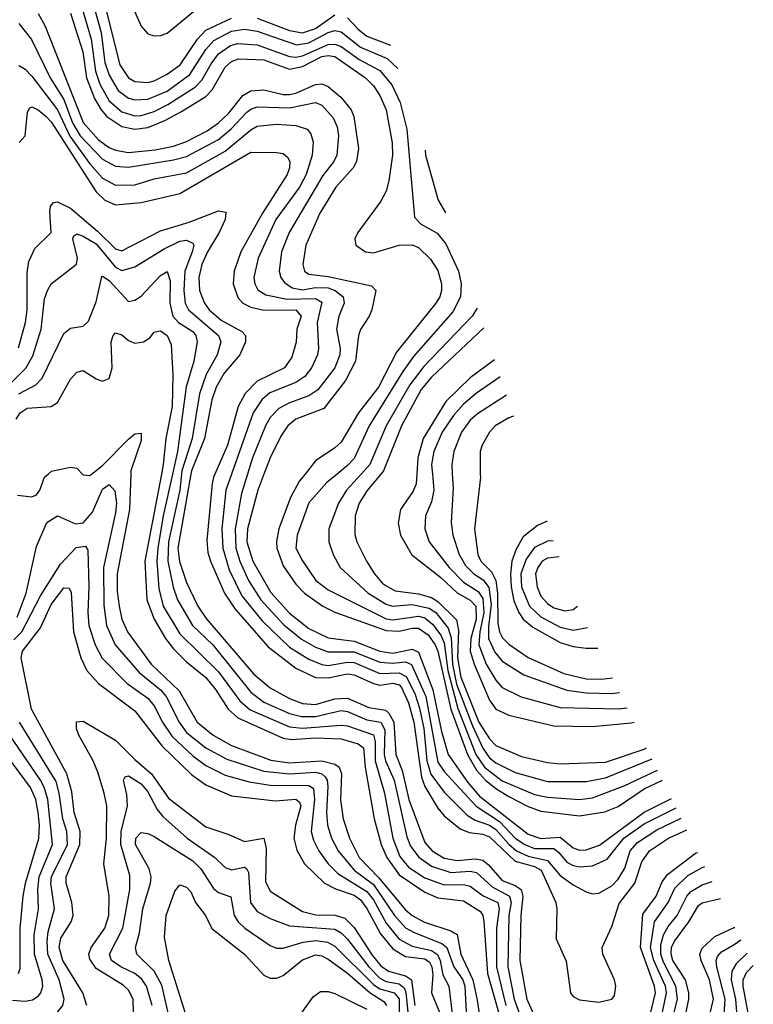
# Model space of a CAD drawing. Header units: inches. Extents: x 990535 to 1117859, y 769386 to 892122.
# Tile 620 of 656: x 1096313 to 1098589, y 818354 to 821410. Entities that reach past the tile are written whole.
import ezdxf

# ---------------------------------------------------------------- set-up
doc = ezdxf.new("R2010")
doc.units = ezdxf.units.IN
doc.header["$MEASUREMENT"] = 0
doc.layers.add('B0891', color=7, linetype='Continuous')
doc.layers.add('B0892', color=7, linetype='Continuous')

msp = doc.modelspace()

# ---------------------------------------------------------------- linework, layer by layer
at = {"layer": 'B0891', "color": 5}
for points, elevation in [([(1096305.9, 819934.1), (1096350, 819929), (1096364.5, 819935.5), (1096375.4, 819950), (1096390, 819990.2), (1096401.3, 820000)], 3380), ([(1096507.4, 820000), (1096510, 819997.3), (1096530, 819995.8), (1096535.6, 820000)], 3380), ([(1096657.6, 820000), (1096653.1, 819890), (1096614.7, 819690), (1096615.3, 819635.3), (1096621.4, 819590), (1096630, 819550), (1096647.4, 819510), (1096720.3, 819410), (1096807.3, 819327.3), (1096863.2, 819230), (1096912.6, 819190), (1096970, 819157.3), (1097091.7, 819111.7), (1097150, 819103.8), (1097250, 819110.2), (1097290, 819100), (1097304.1, 819090), (1097310.9, 819070), (1097308.3, 818988.3), (1097315.9, 818930), (1097335.6, 818870), (1097365.8, 818810), (1097426.7, 818746.7), (1097508.8, 818648.8), (1097530, 818630.3), (1097568.6, 818608.6), (1097650, 818582.4), (1097670.4, 818570.4), (1097681.7, 818510), (1097718.6, 818430), (1097732.5, 818367.5), (1097746.3, 818270)], 3380), ([(1096752.5, 820000), (1096701.3, 819730), (1096707.5, 819610), (1096729.7, 819549.7), (1096764.7, 819490), (1096790, 819457.7), (1096830, 819416.9), (1096890, 819368.7), (1096921.3, 819330), (1096959.6, 819270), (1096990, 819243), (1097130, 819179.8), (1097155.6, 819175.6), (1097230, 819181.4), (1097310, 819178.1), (1097362.5, 819162.5), (1097379.1, 819150), (1097385, 819090), (1097412.3, 818930), (1097434.4, 818850), (1097451.4, 818810), (1097490, 818756), (1097570, 818702.7), (1097610, 818684.5), (1097690, 818675.5), (1097742, 818642), (1097749.8, 818630), (1097752.5, 818612.5), (1097764.4, 818450), (1097821.1, 818250)], 3420), ([(1096786.6, 820000), (1096757.8, 819870), (1096741.4, 819770), (1096738.4, 819730), (1096744.7, 819644.7), (1096757.7, 819590), (1096810, 819504.3), (1096930, 819386.5), (1096996.2, 819296.2), (1097028, 819268), (1097150, 819215.1), (1097190, 819211.7), (1097310, 819220.8), (1097330, 819218.3), (1097410.8, 819190.8), (1097415.9, 819170), (1097416, 819110), (1097444.3, 819010), (1097470.9, 818870), (1097492.5, 818812.5), (1097519.6, 818779.6), (1097570, 818746.5), (1097630, 818725.1), (1097690, 818726.1), (1097710, 818721.3), (1097750.7, 818690.7), (1097796.4, 818670), (1097800.8, 818650), (1097791.8, 818590), (1097792.2, 818470), (1097821, 818350)], 3440), ([(1096814.8, 820000), (1096809.2, 819950), (1096774.8, 819790), (1096772.7, 819730), (1096788.5, 819648.5), (1096802, 819610), (1096849.2, 819530), (1096911.9, 819470), (1097030, 819323.4), (1097070, 819291.7), (1097150, 819256.6), (1097187, 819247), (1097230, 819247.7), (1097310, 819266), (1097330, 819262.8), (1097390, 819236.6), (1097433.4, 819230), (1097445.8, 819205.8), (1097443.6, 819130), (1097448.2, 819110), (1097475.1, 819050), (1097513.6, 818873.6), (1097525, 818845.1), (1097551, 818811), (1097590, 818783), (1097650, 818763.6), (1097710, 818767.7), (1097730, 818763.1), (1097779, 818719), (1097832.8, 818690), (1097837.8, 818670), (1097830.9, 818630), (1097827.6, 818470), (1097846.5, 818370), (1097875.8, 818290)], 3460), ([(1096844.1, 820000), (1096803.3, 819770), (1096808.6, 819728.6), (1096830, 819663.6), (1096865.2, 819590), (1096891.2, 819551.2), (1097039.1, 819379.1), (1097090, 819336.5), (1097150, 819303.3), (1097190, 819287.9), (1097230, 819284.8), (1097290, 819302.6), (1097330, 819304.7), (1097395.5, 819275.5), (1097447.2, 819267.2), (1097458.3, 819258.3), (1097473.1, 819230), (1097479.3, 819130), (1097499.7, 819079.7), (1097519.7, 818990), (1097570, 818856.6), (1097592.5, 818830), (1097630, 818807.4), (1097670, 818800.2), (1097726.2, 818806.2), (1097750, 818801.3), (1097767.5, 818787.5), (1097810, 818738.6), (1097850, 818722.8), (1097868.2, 818710), (1097873.6, 818690), (1097867.7, 818630), (1097865, 818490), (1097886.6, 818370), (1097912.1, 818312.1)], 3480), ([(1096918.1, 820000), (1096913.8, 819990), (1096909.5, 819970.5), (1096893.4, 819793.4), (1096896.6, 819756.6), (1096904.3, 819730), (1096947.9, 819630), (1096980.8, 819580.8), (1097083.3, 819463.3), (1097170, 819397.8), (1097230, 819368.9), (1097270, 819367), (1097330, 819379.8), (1097350, 819377.2), (1097410, 819349.5), (1097430, 819345), (1097470.8, 819350.8), (1097490, 819346.1), (1097497.8, 819337.8), (1097518.9, 819290), (1097536.1, 819230), (1097559.1, 819059.1), (1097570.2, 819030.2), (1097610, 818962.8), (1097630, 818939.4), (1097678.9, 818898.9), (1097707, 818887), (1097750, 818881.9), (1097770, 818874.3), (1097850, 818798.1), (1097910, 818782), (1097930.3, 818770), (1097976, 818670), (1097979.5, 818650), (1097977.2, 818557.2), (1098008.2, 818488.2), (1098021.4, 818390), (1098030, 818378), (1098050, 818368.5), (1098110, 818361.1), (1098149.6, 818370), (1098158, 818382), (1098162.2, 818410), (1098158.3, 818430), (1098122, 818510), (1098120.2, 818530), (1098150, 818596.1), (1098172.6, 818667.4), (1098221.4, 818730), (1098243.5, 818796.5), (1098267.3, 818830), (1098326.1, 818870), (1098383, 818895.2)], 3520), ([(1096970, 820000), (1096952.3, 819950), (1096939.5, 819830), (1096942.6, 819770), (1096963.1, 819703.1), (1097002, 819622), (1097064.8, 819544.8), (1097150, 819462.7), (1097210, 819425.6), (1097250, 819408.7), (1097270, 819406.2), (1097330, 819416.2), (1097350, 819414.6), (1097430, 819380.9), (1097490, 819382.9), (1097512, 819372), (1097538.9, 819318.9), (1097553.5, 819273.5), (1097567.1, 819210), (1097575.6, 819110), (1097588.5, 819068.5), (1097630, 819012.1), (1097701.1, 818941.1), (1097726.2, 818926.2), (1097770, 818909.9), (1097790, 818896.3), (1097830, 818850.8), (1097854.6, 818830), (1097890, 818814.3), (1097950, 818800.3), (1097990, 818753.5), (1098030, 818724.9), (1098070, 818703), (1098090, 818697.5), (1098110, 818698.9), (1098150, 818722.1), (1098170, 818742.7), (1098190, 818777.1), (1098207.2, 818830), (1098230, 818856.8), (1098290, 818895.3), (1098365.2, 818931.5)], 3540), ([(1097019.7, 820000), (1097000.5, 819939.5), (1096981.5, 819830), (1096983, 819770), (1096995.8, 819730), (1097023, 819670), (1097060.4, 819610), (1097132.4, 819532.4), (1097187.1, 819487.1), (1097230, 819462.7), (1097270, 819448.5), (1097350, 819448.4), (1097430, 819416.2), (1097470, 819413.3), (1097510, 819416.8), (1097528.8, 819408.8), (1097573, 819310), (1097610, 819105.9), (1097630, 819076.6), (1097729.1, 818969.1), (1097801.5, 818921.5), (1097850, 818870.3), (1097879.6, 818850), (1097910, 818837.4), (1097970, 818837.5), (1097985.8, 818825.8), (1098010, 818794.9), (1098030, 818785.4), (1098050, 818780.5), (1098090, 818783.8), (1098135.6, 818804.4), (1098186.9, 818870), (1098250, 818913.9), (1098349.3, 818963.9)], 3560), ([(1097070.7, 820000), (1097051.6, 819950), (1097019.2, 819830), (1097017.1, 819790), (1097036.5, 819730), (1097091.9, 819631.9), (1097150, 819568.5), (1097210, 819520.4), (1097270, 819491.5), (1097350, 819481.3), (1097430.2, 819450.2), (1097470, 819444.4), (1097530, 819456.2), (1097550, 819447.5), (1097594.8, 819330), (1097621.2, 819201.2), (1097641.9, 819130), (1097702.7, 819042.7), (1097739.8, 818999.8), (1097890, 818882.6), (1097930, 818869.3), (1097990, 818873.2), (1098030, 818839.5), (1098050, 818832.1), (1098070, 818833.6), (1098111.9, 818848.1), (1098250, 818950.7), (1098335, 818993.2)], 3580), ([(1097198, 820000), (1097181.3, 819978.7), (1097152.5, 819927.5), (1097116.9, 819830), (1097109.3, 819790.7), (1097110.6, 819770), (1097130, 819714.6), (1097170, 819658.1), (1097196.7, 819630), (1097252.8, 819590), (1097290, 819571.1), (1097450, 819514.1), (1097490, 819512.2), (1097530, 819522), (1097550, 819521.9), (1097580.4, 819500.4), (1097601.7, 819470), (1097609.8, 819449.8), (1097650.1, 819270), (1097702.4, 819130), (1097730, 819080.8), (1097758.4, 819050), (1097790, 819023.7), (1097830, 818999.6), (1097890, 818968.1), (1097930, 818953.6), (1098050, 818938.7), (1098128.6, 818951.4), (1098170, 818968.3), (1098250, 819022.7), (1098307.3, 819049.7)], 3620), ([(1097297.7, 820000), (1097265.8, 819974.2), (1097210, 819910.5), (1097173.6, 819810), (1097169.7, 819770), (1097190, 819730.2), (1097231.1, 819670), (1097270, 819640.4), (1097450, 819550.9), (1097470, 819547.8), (1097550, 819558.4), (1097570, 819554.1), (1097593.9, 819533.9), (1097619.4, 819499.4), (1097630, 819476.4), (1097640.7, 819390), (1097672, 819272), (1097728.1, 819130), (1097754.6, 819090), (1097810, 819047.7), (1097910, 819005.4), (1097950, 818996.9), (1098049.9, 818990.1), (1098090, 818995.3), (1098190, 819033.5), (1098292, 819080.9)], 3640), ([(1097372, 820000), (1097327.1, 819950), (1097302.3, 819910), (1097271.7, 819830), (1097271.6, 819790), (1097285.1, 819750), (1097307.3, 819710), (1097393.9, 819630), (1097450, 819595.7), (1097469.7, 819589.7), (1097530, 819594.8), (1097583.6, 819583.6), (1097603.5, 819570), (1097641.9, 819521.9), (1097651.8, 819491.8), (1097655.4, 819410), (1097668.3, 819348.3), (1097718, 819218), (1097750, 819149), (1097770, 819119.4), (1097790, 819103.7), (1097850, 819073.9), (1097950, 819045.2), (1098070, 819045.6), (1098130, 819057.1), (1098274.8, 819116)], 3660), ([(1097433.4, 820000), (1097390.8, 819949.2), (1097366.1, 819910), (1097353.4, 819870), (1097352.7, 819812.7), (1097358.9, 819790), (1097388.5, 819730), (1097413.2, 819690), (1097439.7, 819659.7), (1097477.9, 819637.9), (1097550, 819628.6), (1097590, 819616.9), (1097610, 819604.6), (1097667.8, 819547.8), (1097674.3, 819514.3), (1097671, 819430), (1097681.7, 819370), (1097737.3, 819230), (1097770, 819178.4), (1097790, 819157.7), (1097870, 819123.2), (1097950, 819104.6), (1097990, 819100.7), (1098130, 819105.8), (1098250, 819146.5), (1098257.9, 819150.5)], 3680), ([(1097544.8, 820000), (1097542.9, 819970), (1097533.6, 819946.4), (1097494.2, 819890), (1097487.1, 819847.1), (1097494, 819810), (1097529.1, 819749.1), (1097619.2, 819679.2), (1097670, 819631.3), (1097710, 819609), (1097728, 819590), (1097728.8, 819550), (1097712.5, 819490), (1097710.9, 819450), (1097722.9, 819410), (1097770, 819297.9), (1097790, 819270.1), (1097830, 819252), (1097970, 819218.9), (1098090, 819216.1), (1098210, 819228.2), (1098218.8, 819230.3)], 3720), ([(1097593.4, 820000), (1097598, 819950), (1097590, 819914), (1097572.1, 819870), (1097569.3, 819830), (1097583, 819790), (1097645.5, 819710), (1097690, 819663.9), (1097735.1, 819635.1), (1097750, 819613.8), (1097753.2, 819570), (1097740, 819510), (1097737.1, 819470), (1097760.4, 819410), (1097790, 819360.5), (1097810, 819337), (1097868.7, 819308.7), (1097990, 819275.4), (1098170, 819271.3), (1098197.1, 819274.5)], 3740), ([(1097655, 820000), (1097657.6, 819957.6), (1097651.2, 819850), (1097656.5, 819810), (1097676.6, 819750), (1097696.3, 819716.3), (1097721.4, 819690), (1097751.1, 819671.1), (1097768.3, 819648.3), (1097775.1, 819595.1), (1097767.1, 819527.1), (1097767.5, 819490), (1097787, 819447), (1097810, 819419.1), (1097877.2, 819377.2), (1098010, 819329.5), (1098070, 819321.2), (1098150, 819319), (1098173.7, 819322.3)], 3760), ([(1097741.9, 820000), (1097742, 819990), (1097723.4, 819830), (1097733.8, 819750), (1097743.8, 819730), (1097776.7, 819696.7), (1097789.9, 819669.9), (1097795.2, 819630), (1097796, 819536), (1097801.6, 819510), (1097811.2, 819491.2), (1097830, 819472.2), (1097890.2, 819430.2), (1098000.8, 819380.8), (1098070, 819364), (1098116.9, 819363.1), (1098151.7, 819367.2)], 3780), ([(1096304.7, 819555.3), (1096333, 819630), (1096365.2, 819774.8), (1096396.5, 819850), (1096430, 819870.2), (1096485.5, 819845.5), (1096510, 819848.7), (1096538.4, 819881.6), (1096570, 819952.9), (1096590, 819967.6), (1096607.7, 819947.7), (1096612.9, 819910), (1096610, 819879.2), (1096573.1, 819710), (1096573.4, 819593.4), (1096581.6, 819530), (1096609.4, 819469.4), (1096683.7, 819383.7), (1096749.1, 819330), (1096767.2, 819310), (1096807.5, 819230), (1096830, 819197.6), (1096890, 819150.6), (1096955.5, 819115.5), (1097070, 819078.1), (1097150, 819070), (1097230, 819074.4), (1097250, 819070), (1097260.1, 819060.1), (1097266.4, 819050), (1097268.5, 819030), (1097264.4, 818950), (1097268.2, 818910), (1097280.5, 818870), (1097301.2, 818830), (1097350.2, 818770.2), (1097410, 818725.7), (1097475.6, 818630), (1097510, 818591.7), (1097536.6, 818576.6), (1097622.6, 818542.6), (1097637.9, 818530), (1097659.8, 818470), (1097687.3, 818430), (1097693.7, 818410), (1097699.3, 818310)], 3360), ([(1097949.5, 819853.5), (1097919.4, 819840.6), (1097875.1, 819804.9), (1097853.1, 819766.9), (1097840, 819730), (1097835.3, 819690), (1097837.7, 819650), (1097846.2, 819606.2), (1097861, 819570), (1097874.8, 819550), (1097904.7, 819524.7), (1097990, 819477.4), (1098030, 819464.7), (1098070, 819459.3), (1098106.3, 819459.8)], 3820), ([(1097968.4, 819792.7), (1097950, 819792), (1097910, 819772.4), (1097884.3, 819735.7), (1097867.2, 819690), (1097870, 819650), (1097895, 819590), (1097930, 819556.4), (1097990, 819524.4), (1098030, 819515.1), (1098074.9, 819524)], 3840), ([(1096294.2, 819485.8), (1096318.9, 819510), (1096377.6, 819622.4), (1096439.3, 819720.7), (1096488, 819772), (1096516.6, 819776.6), (1096524.1, 819764.1), (1096527, 819650), (1096523.6, 819570), (1096527.4, 819530), (1096546.6, 819470), (1096568.4, 819428.4), (1096646, 819350), (1096710, 819304.6), (1096730, 819280.1), (1096756.1, 819230), (1096785.8, 819185.8), (1096850, 819125.6), (1096890, 819094.9), (1096950, 819065.3), (1097024.2, 819044.2), (1097090, 819034.7), (1097210, 819033.6), (1097223.9, 819023.9), (1097227.4, 818990), (1097217.3, 818890), (1097223.8, 818863.8), (1097240.7, 818830), (1097270.1, 818790), (1097299.9, 818759.9), (1097390, 818704.8), (1097410, 818678.1), (1097450, 818606.4), (1097490, 818556.6), (1097530, 818534.7), (1097590, 818521.2), (1097609.2, 818509.2), (1097617.5, 818490), (1097625.2, 818445.2), (1097644.4, 818410), (1097655, 818324.9)], 3340), ([(1097986.1, 819742.5), (1097950, 819738.8), (1097933.8, 819730), (1097919.9, 819710), (1097913.6, 819690), (1097917.9, 819650), (1097930, 819621.2), (1097950, 819597.9), (1097970, 819584.5), (1098004.6, 819575.4), (1098030, 819579.5), (1098043.3, 819589.6)], 3860), ([(1096521.2, 818350), (1096508.7, 818390), (1096446.9, 818490), (1096435.2, 818530), (1096440.7, 818559.3), (1096472.8, 818610), (1096478.1, 818630), (1096474.6, 818670), (1096457, 818730), (1096457.1, 818750), (1096499.2, 818850), (1096500.3, 818890), (1096481.7, 818950), (1096474.1, 819014.1), (1096459.3, 819070), (1096349.2, 819270), (1096317.4, 819430), (1096321.2, 819450), (1096377.1, 819522.9), (1096410, 819594.8), (1096450, 819646.9), (1096466.2, 819646.2), (1096472.1, 819632.1), (1096480, 819510), (1096501.9, 819430), (1096521, 819390), (1096557.6, 819350), (1096670, 819265.2), (1096755.2, 819155.2), (1096846.3, 819066.3), (1096890, 819035), (1096970, 819001.5), (1097106, 818986), (1097170, 818991.2), (1097181.1, 818981.1), (1097185.2, 818970), (1097168.8, 818910), (1097163.7, 818870), (1097172.1, 818832.2), (1097196.5, 818790), (1097258.4, 818730), (1097292.9, 818712.9), (1097350, 818693.2), (1097370, 818678.3), (1097390, 818651.3), (1097432.6, 818572.7), (1097470, 818526.5), (1097510, 818502.8), (1097570, 818495.3), (1097584.6, 818484.6), (1097591.8, 818470), (1097594.8, 818445.2), (1097590, 818390), (1097619.1, 818319.1)], 3320), ([(1096290, 818367.1), (1096330, 818363.5), (1096352, 818368.1), (1096370, 818379.6), (1096378.5, 818390), (1096384.2, 818410), (1096382.4, 818430), (1096358.7, 818510), (1096357.8, 818570), (1096371.4, 818650), (1096368.5, 818710), (1096372.6, 818750), (1096414.7, 818850), (1096400.1, 818990), (1096388.6, 819028.6), (1096376.9, 819050), (1096267.9, 819210)], 3360), ([(1096290, 818312.6), (1096350, 818306.5), (1096390, 818314), (1096430.2, 818329.8), (1096446.6, 818350), (1096450.3, 818370), (1096435.3, 818430), (1096399.5, 818510), (1096397.5, 818550), (1096400.8, 818579.2), (1096420.2, 818650), (1096409.5, 818730), (1096411.1, 818750), (1096460.9, 818850), (1096459.3, 818890), (1096446.4, 818930), (1096435.4, 819010), (1096425.5, 819045.5), (1096311.9, 819230)], 3340), ([(1096666.2, 818330), (1096664.3, 818370), (1096650, 818397.6), (1096633.6, 818413.6), (1096550, 818465.4), (1096530, 818494), (1096527, 818510), (1096534.6, 818530), (1096576.4, 818590), (1096588.9, 818630), (1096589.9, 818690), (1096574.1, 818790), (1096581.7, 818870), (1096582.6, 818970), (1096575.1, 819010), (1096554.6, 819074.6), (1096540.3, 819110), (1096496.4, 819190), (1096488.8, 819210), (1096489.4, 819230.6), (1096510, 819233), (1096610, 819174.5), (1096670, 819114.1), (1096722.1, 819070), (1096774.3, 818994.3), (1096890, 818905.5), (1096961.6, 818881.6), (1097010, 818859.4), (1097070, 818869.4), (1097077.6, 818837.6), (1097075.7, 818735.7), (1097090, 818705.7), (1097190, 818642.1), (1097232, 818632), (1097291.2, 818631.2), (1097321.1, 818621.1), (1097350, 818592.6), (1097406.2, 818506.2), (1097433.5, 818473.5), (1097456.6, 818456.6), (1097510, 818442.6), (1097528.8, 818430), (1097538.5, 818350)], 3280), ([(1096309.3, 818450), (1096314.2, 818465.8), (1096314.1, 818590), (1096323.5, 818690), (1096331.1, 818730), (1096371.6, 818868.4), (1096373.9, 818910), (1096370.1, 818950), (1096362.3, 818990), (1096346.6, 819026.6), (1096224.8, 819190)], 3380), ([(1096723.4, 818350), (1096706.6, 818410), (1096691.8, 818431.8), (1096670, 818449.7), (1096626.1, 818470), (1096597.1, 818490), (1096591, 818510), (1096633.1, 818590), (1096654.9, 818710), (1096654, 818754), (1096626.1, 818850), (1096627.6, 818890), (1096647, 818970), (1096645.1, 819005.1), (1096634.6, 819050), (1096640, 819060), (1096650, 819063.7), (1096690, 819038.3), (1096710, 819013.8), (1096738.9, 818958.9), (1096756.9, 818936.9), (1096832.4, 818870), (1096918.5, 818810), (1096950, 818778.9), (1096970, 818771.5), (1097010, 818779.6), (1097016, 818776), (1097022.9, 818762.9), (1097028.6, 818670), (1097050, 818642.6), (1097090, 818620.7), (1097150, 818597.4), (1097290, 818587.1), (1097310, 818575.6), (1097330, 818556), (1097395.6, 818470), (1097430, 818435.6), (1097450, 818424.6), (1097490, 818417.7), (1097505.7, 818405.7), (1097511.1, 818391.1), (1097517.5, 818330)], 3260), ([(1096787.3, 818270), (1096754, 818414), (1096730, 818457.2), (1096675.7, 818510), (1096672.2, 818530), (1096684, 818576), (1096694.7, 818650), (1096718.8, 818730), (1096720.6, 818750), (1096714.6, 818774.6), (1096672.4, 818850), (1096673.3, 818870), (1096690, 818887.3), (1096710, 818884.1), (1096730, 818874.6), (1096850, 818799.5), (1096874.2, 818774.2), (1096913.6, 818713.6), (1096930, 818700.9), (1096967.7, 818687.7), (1096977.7, 818630), (1096990.1, 818610), (1097011.7, 818590), (1097090, 818536.8), (1097110, 818528.3), (1097130, 818528.1), (1097192.6, 818547.4), (1097230, 818552.4), (1097267.4, 818547.4), (1097290, 818534.2), (1097410, 818415.8), (1097430, 818401.9), (1097474.7, 818390), (1097490, 818371.6), (1097490, 818310)], 3240), ([(1098270.9, 818330), (1098285.5, 818390), (1098282.7, 818410), (1098239, 818530), (1098246.5, 818633.5), (1098287.9, 818690), (1098305.7, 818734.3), (1098323.1, 818756.9), (1098410, 818823.6), (1098417, 818825.8)], 3480), ([(1098307.7, 818330), (1098319.6, 818390), (1098316.3, 818410), (1098280.1, 818490), (1098270.1, 818530), (1098282.7, 818610), (1098324.9, 818670), (1098345.6, 818714.4), (1098386.3, 818753.7), (1098430, 818779), (1098438.3, 818782.4)], 3460), ([(1096857, 818230), (1096775.2, 818490), (1096762.2, 818562.2), (1096767.1, 818630), (1096794.5, 818705.5), (1096810, 818725.2), (1096830, 818718), (1096843.6, 818703.6), (1096858, 818670), (1096888.9, 818630), (1096909, 818589), (1097010.6, 818510), (1097070, 818445.1), (1097090, 818435), (1097110, 818435.1), (1097130, 818444.1), (1097190, 818492.1), (1097230, 818508.2), (1097250, 818505), (1097270, 818494.4), (1097330, 818450.7), (1097400.3, 818390), (1097442.4, 818362.4), (1097450.6, 818350.6)], 3220), ([(1098343.7, 818330), (1098353.7, 818370), (1098349, 818410), (1098310, 818485), (1098301.7, 818510), (1098301.7, 818538.3), (1098310.5, 818569.4), (1098324.6, 818595.4), (1098353, 818630), (1098382.4, 818690), (1098395.2, 818704.8), (1098430, 818724.8), (1098461.5, 818735)], 3440), ([(1098376.4, 818310), (1098389.1, 818370), (1098388.5, 818390), (1098378.2, 818430), (1098339.8, 818490), (1098333.7, 818510), (1098335.5, 818530), (1098344, 818550), (1098389, 818610), (1098419.4, 818660.6), (1098430.4, 818669.6), (1098487.3, 818682.2)], 3420), ([(1098447.2, 818292.8), (1098465.3, 818370), (1098453.2, 818430), (1098427.2, 818490), (1098423, 818510), (1098430, 818528.3), (1098470, 818565.1), (1098530, 818592.1), (1098531.2, 818592.8)], 3380), ([(1098496.1, 818290), (1098502, 818370), (1098476.2, 818470), (1098473.5, 818490), (1098477.6, 818502.4), (1098490, 818517.4), (1098530, 818539.8), (1098549.9, 818554.6)], 3360), ([(1098541.3, 818290), (1098534.9, 818370), (1098521.7, 818430), (1098522.9, 818457.1), (1098537.9, 818482.1), (1098570.3, 818513)], 3340), ([(1098576.6, 818310), (1098557.3, 818410), (1098557.1, 818430), (1098567.4, 818452.6), (1098589, 818474.8)], 3320), ([(1097170, 818301.6), (1097222.9, 818377.1), (1097246.5, 818393.5), (1097270, 818393.8), (1097290, 818387.7), (1097390, 818339.2)], 3180)]:
    msp.add_lwpolyline(points, dxfattribs=dict(at, elevation=elevation))
at = {"layer": 'B0892', "color": 5}
for points, elevation in [([(1096530, 821496.6), (1096565, 821370), (1096577.2, 821277.2), (1096590, 821237.6), (1096618.1, 821190), (1096650, 821166.4), (1096670, 821161.3), (1096710, 821163.1), (1096770, 821188.3), (1096840.2, 821239.8), (1096890, 821317.9), (1096914.9, 821345.1), (1096970, 821375), (1097010, 821381), (1097050, 821374), (1097171.8, 821331.8), (1097210, 821337.9), (1097270, 821370.4), (1097290, 821376.7), (1097310, 821372.8), (1097370, 821325), (1097453, 821290), (1097486.3, 821258.9)], 3660), ([(1096563.2, 821510), (1096622.9, 821270), (1096650, 821230.1), (1096670, 821218.7), (1096710, 821215.6), (1096730, 821220.5), (1096770, 821241.2), (1096810.5, 821270), (1096863.9, 821350), (1096890, 821377.3), (1096970, 821414.9)], 3680), ([(1096641.1, 821501.1), (1096690, 821390.1), (1096710, 821366.5), (1096730, 821359.9), (1096750, 821360.9), (1096770, 821368.4), (1096870, 821449.6)], 3720), ([(1096498.9, 821470), (1096534.8, 821350), (1096547.5, 821250), (1096561.5, 821210), (1096590, 821158), (1096630, 821124.1), (1096670, 821111.7), (1096690, 821112.4), (1096730, 821125.2), (1096772.6, 821147.4), (1096858.3, 821201.7), (1096877.6, 821222.4), (1096906.4, 821273.6), (1096930, 821303.8), (1096967.2, 821330), (1096990, 821336.3), (1097050, 821331.6), (1097150, 821296.3), (1097170, 821294.3), (1097190, 821298.3), (1097270, 821332.6), (1097290, 821334.2), (1097310, 821326.9), (1097366.3, 821286.3), (1097430, 821252.6), (1097467.5, 821207.5), (1097493.3, 821153.3), (1097513.7, 821070), (1097537.2, 820797.2), (1097556.7, 820776.7), (1097608, 820748), (1097634.7, 820714.7), (1097674.7, 820630), (1097682.3, 820590), (1097680.6, 820550), (1097656.9, 820503.1), (1097535, 820365), (1097501.9, 820318.1), (1097396.7, 820150), (1097350, 820048.5), (1097330, 820026), (1097297.7, 820000)], 3640), ([(1096370, 821429.2), (1096391.5, 821390), (1096510, 821091.1), (1096557.2, 821037.2), (1096590, 821013.3), (1096610, 821004.9), (1096650, 820998.4), (1096733.5, 821006.5), (1096790, 821017.7), (1096830, 821032.5), (1096894.4, 821065.6), (1096930, 821089.5), (1096960.7, 821119.3), (1097005.2, 821174.8), (1097030.2, 821189.8), (1097070, 821192.2), (1097130, 821177.5), (1097150, 821177.5), (1097170, 821181.7), (1097230, 821209.3), (1097250, 821211.4), (1097270, 821202.8), (1097309.3, 821170), (1097341.6, 821130), (1097349.3, 821109.4), (1097364.4, 821010), (1097357.9, 820970), (1097347.7, 820950), (1097293.9, 820890), (1097243.8, 820810), (1097200.4, 820710), (1097191.4, 820650), (1097196.6, 820630), (1097210, 820620.3), (1097270, 820613.5), (1097403.8, 820583.8), (1097417.5, 820570), (1097405.1, 820510), (1097397.5, 820490), (1097370, 820448.7), (1097363.8, 820430), (1097355, 820350), (1097324, 820290), (1097256.3, 820203.6), (1097169.6, 820170), (1097144.6, 820150), (1097123, 820117), (1097089.8, 820050), (1097070.7, 820000)], 3580), ([(1096470.5, 821430.5), (1096508.9, 821310), (1096520.3, 821230), (1096545.2, 821165.2), (1096565.4, 821130), (1096583.3, 821110), (1096630, 821078.4), (1096670, 821070.4), (1096710, 821075.9), (1096763.2, 821096.8), (1096815.2, 821124.8), (1096890, 821171.3), (1096910, 821192.2), (1096950, 821262.9), (1096970, 821279.9), (1096991.8, 821288.2), (1097070, 821286), (1097150, 821256.9), (1097190, 821265.3), (1097250, 821295.7), (1097270, 821299), (1097290, 821295.8), (1097385.3, 821230), (1097410, 821204.7), (1097430, 821175.3), (1097450.3, 821130), (1097468.1, 821028.1), (1097469.6, 820990), (1097458.4, 820910), (1097450, 820877.8), (1097433.3, 820846.7), (1097362.3, 820750), (1097352.5, 820730), (1097356.1, 820710), (1097385.6, 820690), (1097410, 820686.6), (1097490.1, 820710.1), (1097530, 820711), (1097550, 820703.5), (1097587.1, 820667.1), (1097610, 820631.5), (1097621.6, 820590), (1097621.4, 820570), (1097616, 820550), (1097604, 820530), (1097481.9, 820378.1), (1097425.6, 820270), (1097364.2, 820190), (1097310, 820099.1), (1097290, 820080.8), (1097230, 820040.9), (1097198, 820000)], 3620), ([(1097050, 821414.5), (1097150, 821376.3), (1097190, 821369.5), (1097230, 821382.4), (1097290, 821425.5)], 3680), ([(1097330, 821416.2), (1097361.5, 821381.5), (1097390, 821359.4), (1097463.5, 821331.1)], 3680), ([(1096310, 821398.4), (1096348.8, 821348.8), (1096407.5, 821230), (1096450, 821162.3), (1096476.9, 821090), (1096500.4, 821050), (1096570, 820976.9), (1096610, 820955.9), (1096650, 820952.3), (1096790, 820974.7), (1096830, 820985.6), (1096930, 821037.9), (1096969.1, 821070.9), (1097017.4, 821122.6), (1097030, 821132.9), (1097050, 821140.1), (1097150, 821136.3), (1097230, 821153.1), (1097250, 821145), (1097285.8, 821105.8), (1097297.5, 821077.5), (1097301.8, 821050), (1097296.2, 820990), (1097287.1, 820970), (1097253.6, 820926.4), (1097148.7, 820750), (1097124.7, 820690), (1097117.6, 820630), (1097123.2, 820610), (1097134, 820594), (1097158.2, 820578.1), (1097190, 820571.9), (1097230, 820579.1), (1097270, 820577.8), (1097291.6, 820570), (1097316.6, 820550), (1097319.4, 820530), (1097303.4, 820490), (1097295.6, 820450), (1097306.8, 820390), (1097305.9, 820370), (1097291, 820330), (1097238.2, 820261.8), (1097210, 820242.4), (1097150, 820221.1), (1097116.8, 820203.2), (1097090, 820175.8), (1097075, 820150), (1097035.5, 820050), (1097019.7, 820000)], 3560), ([(1096310, 821267.8), (1096330, 821256.8), (1096350, 821234.8), (1096429.8, 821130), (1096468.6, 821048.6), (1096530, 820962.3), (1096570, 820918.2), (1096610, 820896.7), (1096670, 820897.6), (1096730, 820915.8), (1096830, 820934.3), (1096950, 821001.7), (1097030, 821068.7), (1097050, 821079.4), (1097110, 821085.5), (1097170, 821082), (1097204.2, 821070), (1097216.3, 821056.3), (1097223.1, 821030), (1097220.6, 820990), (1097201.2, 820930), (1097180.8, 820890), (1097107.4, 820790), (1097052.7, 820670), (1097039.3, 820610), (1097042.3, 820590), (1097051.7, 820571.7), (1097076, 820556), (1097142.4, 820542.4), (1097230, 820545.1), (1097250, 820533.3), (1097235.2, 820470), (1097240.3, 820390), (1097236.4, 820370), (1097218.5, 820330), (1097197.5, 820302.5), (1097170, 820284.2), (1097088.5, 820251.5), (1097063.9, 820230), (1097037, 820190), (1096970, 820000)], 3540), ([(1096310.8, 821029.2), (1096329.9, 821050), (1096337, 821123), (1096343.9, 821136.1), (1096350, 821139.2), (1096370, 821130.5), (1096395, 821110), (1096410, 821092.9), (1096550, 820876.1), (1096577.2, 820850), (1096610, 820835.2), (1096690, 820842.4), (1096810, 820871), (1097030, 820998.5), (1097110, 820997.9), (1097130, 820994.6), (1097143.8, 820983.8), (1097150.7, 820970), (1097150.1, 820950), (1097143, 820930), (1097066.1, 820810), (1096999, 820690), (1096978.4, 820630), (1096975.3, 820590), (1096990, 820547.5), (1097005.5, 820530), (1097030, 820517.8), (1097070, 820508.9), (1097170, 820509.7), (1097185.7, 820490), (1097173.1, 820450), (1097170.4, 820409.6), (1097156.9, 820363.1), (1097134.7, 820330), (1097050, 820288), (1097012, 820250), (1096990.6, 820210), (1096957.4, 820090), (1096918.1, 820000)], 3520), ([(1097570.5, 821005.1), (1097572.1, 820990), (1097611.5, 820850), (1097632.9, 820812.9), (1097634.9, 820811)], 3660), ([(1096308.8, 820391.2), (1096331, 820470), (1096335.9, 820510), (1096335.8, 820624.2), (1096340.6, 820659.4), (1096359.9, 820700.1), (1096409.9, 820750), (1096406.1, 820813.9), (1096408.2, 820831.8), (1096417.5, 820842.5), (1096430, 820845.1), (1096470, 820825.3), (1096553.9, 820753.9), (1096610, 820699.1), (1096630, 820692.9), (1096750, 820754.9), (1096838.3, 820781.7), (1096930, 820816.9), (1096952.5, 820812.5), (1096950.1, 820790), (1096932, 820750), (1096895.5, 820690), (1096878.1, 820650), (1096868.5, 820610), (1096870.9, 820570), (1096885.9, 820530), (1096900.5, 820510), (1096937.3, 820477.3), (1097002.2, 820442.2), (1097013.3, 820430), (1097013.2, 820410), (1096995.8, 820370), (1096947.1, 820312.9), (1096922.3, 820270), (1096908.4, 820230), (1096886.6, 820110), (1096845.9, 820010), (1096844.1, 820000)], 3480), ([(1096261.6, 820258.4), (1096331.9, 820328.1), (1096353.4, 820366.6), (1096379.5, 820450), (1096390, 820543.8), (1096399.3, 820570), (1096410, 820590.2), (1096488.7, 820651.3), (1096492.3, 820670), (1096477.2, 820730), (1096481.1, 820738.9), (1096490, 820745.4), (1096510, 820738.4), (1096550, 820714.5), (1096610, 820641.7), (1096630, 820631.9), (1096670, 820642.9), (1096760.9, 820699.1), (1096810, 820722.6), (1096830, 820726.1), (1096850, 820716.3), (1096852.8, 820710), (1096848.3, 820690), (1096825, 820630), (1096821.7, 820570), (1096825.9, 820530), (1096836.9, 820510), (1096929.7, 820430), (1096937, 820410), (1096925, 820370), (1096890.9, 820309), (1096870.7, 820249.3), (1096848.1, 820110), (1096815.9, 820010), (1096814.8, 820000)], 3460), ([(1096310, 820248.5), (1096363.1, 820276.9), (1096382, 820298), (1096450, 820436.3), (1096470, 820453.1), (1096510, 820458.4), (1096525.9, 820474.1), (1096550, 820534), (1096567.3, 820612.7), (1096570, 820614.5), (1096590, 820600.3), (1096650, 820535.9), (1096670, 820539.4), (1096690, 820551.6), (1096750, 820616.3), (1096770, 820628.4), (1096779.2, 820599.2), (1096778.1, 820530), (1096787.4, 820490), (1096805.3, 820470), (1096850, 820442.2), (1096859.1, 820430), (1096862.9, 820410), (1096853, 820350), (1096829.7, 820270.3), (1096802.1, 820070), (1096786.6, 820000)], 3440), ([(1097732.2, 820515), (1097716.3, 820490), (1097566.5, 820333.5), (1097522.9, 820277.1), (1097450, 820150), (1097399, 820030), (1097372, 820000)], 3660), ([(1096302.2, 820170), (1096314, 820190), (1096336.1, 820203.9), (1096410, 820209.7), (1096430, 820221.7), (1096470, 820294.2), (1096490, 820316.6), (1096510, 820321.3), (1096550, 820295.3), (1096570, 820287.8), (1096590, 820296.9), (1096599.7, 820330), (1096596.4, 820410), (1096602.2, 820430), (1096610, 820438.5), (1096630, 820432.5), (1096650, 820414.6), (1096670, 820406.4), (1096697.3, 820410), (1096716.9, 820423.1), (1096730, 820439.8), (1096737.9, 820442.1), (1096750, 820444.5), (1096770.5, 820430), (1096782.3, 820402.3), (1096788, 820308), (1096786.2, 820210), (1096766.2, 820110), (1096758.2, 820030), (1096752.5, 820000)], 3420), ([(1097752.4, 820454), (1097590, 820300.8), (1097558, 820262), (1097496.9, 820150), (1097441.8, 820010), (1097433.4, 820000)], 3680), ([(1097786.2, 820354.4), (1097710, 820298.6), (1097634.5, 820225.5), (1097564.7, 820110), (1097548, 820050), (1097544.8, 820000)], 3720), ([(1097804, 820301.7), (1097730, 820250.9), (1097690, 820216.9), (1097658.5, 820181.5), (1097623.7, 820130), (1097597.5, 820070), (1097590.6, 820030), (1097593.4, 820000)], 3740), ([(1097823.4, 820244.4), (1097733.3, 820186.7), (1097710, 820166.7), (1097683.5, 820130), (1097660.1, 820070), (1097653.1, 820030), (1097655, 820000)], 3760), ([(1097845.3, 820179.9), (1097830, 820174.4), (1097788.1, 820150), (1097770.6, 820130), (1097747.5, 820090), (1097741.5, 820070), (1097741.9, 820000)], 3780), ([(1096535.6, 820000), (1096570, 820026), (1096650, 820108.7), (1096670, 820125), (1096690, 820126.8), (1096690, 820104.4), (1096658, 820010), (1096657.6, 820000)], 3380), ([(1096401.3, 820000), (1096411.3, 820008.7), (1096470, 820021.4), (1096490, 820018.4), (1096507.4, 820000)], 3380)]:
    msp.add_lwpolyline(points, dxfattribs=dict(at, elevation=elevation))

doc.saveas('drawing.dxf')
